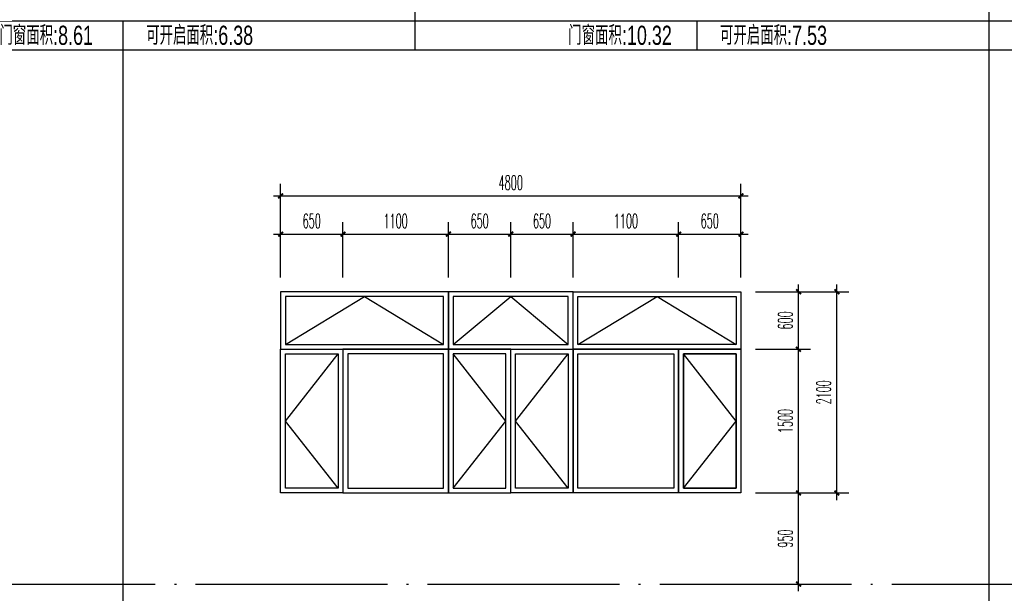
# Model space of a CAD drawing. Extents: x 1779708 to 7299578, y -1121471 to 88434.
# Tile 799 of 1056: x 6611969 to 6622236, y -1039212 to -1033227. Entities that reach past the tile are written whole.
import ezdxf
from ezdxf.enums import TextEntityAlignment as Align

# ---------------------------------------------------------------- set-up
doc = ezdxf.new("R2010")
doc.units = 0
doc.header["$LTSCALE"] = 1000
doc.header["$MEASUREMENT"] = 0
doc.linetypes.add('DOTE', pattern=[2.42, 2, -0.2, 0.02, -0.2])
doc.layers.get('0').update_dxf_attribs({"linetype": 'CONTINUOUS'})
doc.layers.get('Defpoints').update_dxf_attribs({"linetype": 'CONTINUOUS'})
for name, color, linetype in [('DOTE', 1, 'DOTE'), ('PUB_DIM', 3, 'CONTINUOUS'), ('PUB_TAB', 7, 'CONTINUOUS'), ('WINDOW', 2, 'CONTINUOUS'), ('立面细线', 114, 'CONTINUOUS')]:
    doc.layers.add(name, color=color, linetype=linetype)
doc.styles.add('_TCH_DIM_T3', font='SIMPLEX.shx', dxfattribs={"width": 0.494118, "bigfont": 'GBCBIG.shx'})
doc.styles.add('华正字体', font='huazheng.shx', dxfattribs={"width": 0.7, "bigfont": 'hztxt.shx'})
doc.dimstyles.new('_TCH_ARCH&&50', dxfattribs={"dimtxt": 148.75, "dimasz": 50, "dimexe": 125, "dimexo": 150, "dimgap": 63.125, "dimtad": 1, "dimdec": 0, "dimzin": 0, "dimdsep": 46, "dimtxsty": '_TCH_DIM_T3', "dimblk": 'ARCHTICK', "dimcen": 0.09, "dimdle": 75, "dimclrt": 7, "dimazin": 2, "dimtfac": 1, "dimtdec": 0, "dimtix": 1, "dimtmove": 2, "dimatfit": 3, "dimfxl": 250, "dimtolj": 1, "dimtzin": 0, "dimarcsym": 0})

# ---------------------------------------------------------------- blocks, each defined once
blk = doc.blocks.new('_ArchTick')
at = {"color": 0, "linetype": 'ByBlock', "const_width": 0.4}
blk.add_lwpolyline([(-0.5, -0.5), (0.5, 0.5)], dxfattribs=at)
blk = doc.blocks.new('*D4310')
at = {"layer": 'Defpoints', "color": 0, "transparency": 16777216}
for p in [(6619490, -1036065), (6620090, -1036065), (6619490, -1036665)]:
    blk.add_point(p, dxfattribs=at)
at = {"layer": 'PUB_DIM', "color": 0, "lineweight": -2, "transparency": 16777216}
for p, q in [((6619640, -1036065), (6620215, -1036065)), ((6620090, -1036740), (6620090, -1035990)), ((6619640, -1036665), (6620215, -1036665))]:
    blk.add_line(p, q, dxfattribs=at)
at = {"layer": 'PUB_DIM', "color": 0, "lineweight": -2, "transparency": 16777216, "xscale": 50, "yscale": 50, "zscale": 50}
for p, rotation in [((6620090, -1036065), 90), ((6620090, -1036665), 270)]:
    blk.add_blockref('_ArchTick', p, dxfattribs=dict(at, rotation=rotation))
at = {"layer": 'PUB_DIM', "color": 7, "transparency": 16777216, "insert": (6619952, -1036365), "char_height": 148.8, "attachment_point": 5, "rotation": 90, "style": '_TCH_DIM_T3'}
blk.add_mtext('\\A1;600', dxfattribs=at)
blk = doc.blocks.new('*D4311')
at = {"layer": 'Defpoints', "color": 0, "transparency": 16777216}
for p in [(6619490, -1036665), (6620090, -1036665), (6619490, -1038165)]:
    blk.add_point(p, dxfattribs=at)
at = {"layer": 'PUB_DIM', "color": 0, "lineweight": -2, "transparency": 16777216}
for p, q in [((6619640, -1036665), (6620215, -1036665)), ((6620090, -1038240), (6620090, -1036590)), ((6619640, -1038165), (6620215, -1038165))]:
    blk.add_line(p, q, dxfattribs=at)
at = {"layer": 'PUB_DIM', "color": 0, "lineweight": -2, "transparency": 16777216, "xscale": 50, "yscale": 50, "zscale": 50}
for p, rotation in [((6620090, -1036665), 90), ((6620090, -1038165), 270)]:
    blk.add_blockref('_ArchTick', p, dxfattribs=dict(at, rotation=rotation))
at = {"layer": 'PUB_DIM', "color": 7, "transparency": 16777216, "insert": (6619952, -1037415), "char_height": 148.8, "attachment_point": 5, "rotation": 90, "style": '_TCH_DIM_T3'}
blk.add_mtext('\\A1;1500', dxfattribs=at)
blk = doc.blocks.new('*D4312')
at = {"layer": 'Defpoints', "color": 0, "transparency": 16777216}
for p in [(6619490, -1038165), (6620090, -1038165), (6619490, -1039115)]:
    blk.add_point(p, dxfattribs=at)
at = {"layer": 'PUB_DIM', "color": 0, "lineweight": -2, "transparency": 16777216}
for p, q in [((6620090, -1039190), (6620090, -1038090)), ((6619640, -1038165), (6620215, -1038165)), ((6619640, -1039115), (6620215, -1039115))]:
    blk.add_line(p, q, dxfattribs=at)
at = {"layer": 'PUB_DIM', "color": 0, "lineweight": -2, "transparency": 16777216, "xscale": 50, "yscale": 50, "zscale": 50}
for p, rotation in [((6620090, -1038165), 90), ((6620090, -1039115), 270)]:
    blk.add_blockref('_ArchTick', p, dxfattribs=dict(at, rotation=rotation))
at = {"layer": 'PUB_DIM', "color": 7, "transparency": 16777216, "insert": (6619952, -1038640), "char_height": 148.8, "attachment_point": 5, "rotation": 90, "style": '_TCH_DIM_T3'}
blk.add_mtext('\\A1;950', dxfattribs=at)
blk = doc.blocks.new('*D4313')
at = {"layer": 'Defpoints', "color": 0, "transparency": 16777216}
for p in [(6615340, -1035464), (6614690, -1036065), (6615340, -1036065)]:
    blk.add_point(p, dxfattribs=at)
at = {"layer": 'PUB_DIM', "color": 0, "lineweight": -2, "transparency": 16777216}
for p, q in [((6614690, -1035915), (6614690, -1035339)), ((6615340, -1035915), (6615340, -1035339)), ((6614615, -1035464), (6615415, -1035464))]:
    blk.add_line(p, q, dxfattribs=at)
at = {"layer": 'PUB_DIM', "color": 0, "lineweight": -2, "transparency": 16777216, "xscale": 50, "yscale": 50, "zscale": 50, "rotation": 180}
blk.add_blockref('_ArchTick', (6614690, -1035464), dxfattribs=at)
at = {"layer": 'PUB_DIM', "color": 0, "lineweight": -2, "transparency": 16777216, "xscale": 50, "yscale": 50, "zscale": 50}
blk.add_blockref('_ArchTick', (6615340, -1035464), dxfattribs=at)
at = {"layer": 'PUB_DIM', "color": 7, "transparency": 16777216, "insert": (6615015, -1035327), "char_height": 148.8, "attachment_point": 5, "style": '_TCH_DIM_T3'}
blk.add_mtext('\\A1;650', dxfattribs=at)
blk = doc.blocks.new('*D4314')
at = {"layer": 'Defpoints', "color": 0, "transparency": 16777216}
for p in [(6616440, -1035464), (6615340, -1036065), (6616440, -1036065)]:
    blk.add_point(p, dxfattribs=at)
at = {"layer": 'PUB_DIM', "color": 0, "lineweight": -2, "transparency": 16777216}
for p, q in [((6615340, -1035915), (6615340, -1035339)), ((6616440, -1035915), (6616440, -1035339)), ((6615265, -1035464), (6616515, -1035464))]:
    blk.add_line(p, q, dxfattribs=at)
at = {"layer": 'PUB_DIM', "color": 0, "lineweight": -2, "transparency": 16777216, "xscale": 50, "yscale": 50, "zscale": 50, "rotation": 180}
blk.add_blockref('_ArchTick', (6615340, -1035464), dxfattribs=at)
at = {"layer": 'PUB_DIM', "color": 0, "lineweight": -2, "transparency": 16777216, "xscale": 50, "yscale": 50, "zscale": 50}
blk.add_blockref('_ArchTick', (6616440, -1035464), dxfattribs=at)
at = {"layer": 'PUB_DIM', "color": 7, "transparency": 16777216, "insert": (6615890, -1035327), "char_height": 148.8, "attachment_point": 5, "style": '_TCH_DIM_T3'}
blk.add_mtext('\\A1;1100', dxfattribs=at)
blk = doc.blocks.new('*D4315')
at = {"layer": 'Defpoints', "color": 0, "transparency": 16777216}
for p in [(6617090, -1035464), (6616440, -1036065), (6617090, -1036065)]:
    blk.add_point(p, dxfattribs=at)
at = {"layer": 'PUB_DIM', "color": 0, "lineweight": -2, "transparency": 16777216}
for p, q in [((6616440, -1035915), (6616440, -1035339)), ((6617090, -1035915), (6617090, -1035339)), ((6616365, -1035464), (6617165, -1035464))]:
    blk.add_line(p, q, dxfattribs=at)
at = {"layer": 'PUB_DIM', "color": 0, "lineweight": -2, "transparency": 16777216, "xscale": 50, "yscale": 50, "zscale": 50, "rotation": 180}
blk.add_blockref('_ArchTick', (6616440, -1035464), dxfattribs=at)
at = {"layer": 'PUB_DIM', "color": 0, "lineweight": -2, "transparency": 16777216, "xscale": 50, "yscale": 50, "zscale": 50}
blk.add_blockref('_ArchTick', (6617090, -1035464), dxfattribs=at)
at = {"layer": 'PUB_DIM', "color": 7, "transparency": 16777216, "insert": (6616765, -1035327), "char_height": 148.8, "attachment_point": 5, "style": '_TCH_DIM_T3'}
blk.add_mtext('\\A1;650', dxfattribs=at)
blk = doc.blocks.new('*D4316')
at = {"layer": 'Defpoints', "color": 0, "transparency": 16777216}
for p in [(6617740, -1035464), (6617090, -1036065), (6617740, -1036065)]:
    blk.add_point(p, dxfattribs=at)
at = {"layer": 'PUB_DIM', "color": 0, "lineweight": -2, "transparency": 16777216}
for p, q in [((6617090, -1035915), (6617090, -1035339)), ((6617740, -1035915), (6617740, -1035339)), ((6617015, -1035464), (6617815, -1035464))]:
    blk.add_line(p, q, dxfattribs=at)
at = {"layer": 'PUB_DIM', "color": 0, "lineweight": -2, "transparency": 16777216, "xscale": 50, "yscale": 50, "zscale": 50, "rotation": 180}
blk.add_blockref('_ArchTick', (6617090, -1035464), dxfattribs=at)
at = {"layer": 'PUB_DIM', "color": 0, "lineweight": -2, "transparency": 16777216, "xscale": 50, "yscale": 50, "zscale": 50}
blk.add_blockref('_ArchTick', (6617740, -1035464), dxfattribs=at)
at = {"layer": 'PUB_DIM', "color": 7, "transparency": 16777216, "insert": (6617415, -1035327), "char_height": 148.8, "attachment_point": 5, "style": '_TCH_DIM_T3'}
blk.add_mtext('\\A1;650', dxfattribs=at)
blk = doc.blocks.new('*D4317')
at = {"layer": 'Defpoints', "color": 0, "transparency": 16777216}
for p in [(6618840, -1035464), (6617740, -1036065), (6618840, -1036065)]:
    blk.add_point(p, dxfattribs=at)
at = {"layer": 'PUB_DIM', "color": 0, "lineweight": -2, "transparency": 16777216}
for p, q in [((6617740, -1035915), (6617740, -1035339)), ((6618840, -1035915), (6618840, -1035339)), ((6617665, -1035464), (6618915, -1035464))]:
    blk.add_line(p, q, dxfattribs=at)
at = {"layer": 'PUB_DIM', "color": 0, "lineweight": -2, "transparency": 16777216, "xscale": 50, "yscale": 50, "zscale": 50, "rotation": 180}
blk.add_blockref('_ArchTick', (6617740, -1035464), dxfattribs=at)
at = {"layer": 'PUB_DIM', "color": 0, "lineweight": -2, "transparency": 16777216, "xscale": 50, "yscale": 50, "zscale": 50}
blk.add_blockref('_ArchTick', (6618840, -1035464), dxfattribs=at)
at = {"layer": 'PUB_DIM', "color": 7, "transparency": 16777216, "insert": (6618290, -1035327), "char_height": 148.8, "attachment_point": 5, "style": '_TCH_DIM_T3'}
blk.add_mtext('\\A1;1100', dxfattribs=at)
blk = doc.blocks.new('*D4318')
at = {"layer": 'Defpoints', "color": 0, "transparency": 16777216}
for p in [(6619490, -1035464), (6618840, -1036065), (6619490, -1036065)]:
    blk.add_point(p, dxfattribs=at)
at = {"layer": 'PUB_DIM', "color": 0, "lineweight": -2, "transparency": 16777216}
for p, q in [((6618840, -1035915), (6618840, -1035339)), ((6619490, -1035915), (6619490, -1035339)), ((6618765, -1035464), (6619565, -1035464))]:
    blk.add_line(p, q, dxfattribs=at)
at = {"layer": 'PUB_DIM', "color": 0, "lineweight": -2, "transparency": 16777216, "xscale": 50, "yscale": 50, "zscale": 50, "rotation": 180}
blk.add_blockref('_ArchTick', (6618840, -1035464), dxfattribs=at)
at = {"layer": 'PUB_DIM', "color": 0, "lineweight": -2, "transparency": 16777216, "xscale": 50, "yscale": 50, "zscale": 50}
blk.add_blockref('_ArchTick', (6619490, -1035464), dxfattribs=at)
at = {"layer": 'PUB_DIM', "color": 7, "transparency": 16777216, "insert": (6619165, -1035327), "char_height": 148.8, "attachment_point": 5, "style": '_TCH_DIM_T3'}
blk.add_mtext('\\A1;650', dxfattribs=at)
blk = doc.blocks.new('*D4319')
at = {"layer": 'Defpoints', "color": 0, "transparency": 16777216}
for p in [(6619490, -1035065), (6614690, -1035915), (6619490, -1035915)]:
    blk.add_point(p, dxfattribs=at)
at = {"layer": 'PUB_DIM', "color": 0, "lineweight": -2, "transparency": 16777216}
for p, q in [((6614690, -1035765), (6614690, -1034940)), ((6619490, -1035765), (6619490, -1034940)), ((6614615, -1035065), (6619565, -1035065))]:
    blk.add_line(p, q, dxfattribs=at)
at = {"layer": 'PUB_DIM', "color": 0, "lineweight": -2, "transparency": 16777216, "xscale": 50, "yscale": 50, "zscale": 50, "rotation": 180}
blk.add_blockref('_ArchTick', (6614690, -1035065), dxfattribs=at)
at = {"layer": 'PUB_DIM', "color": 0, "lineweight": -2, "transparency": 16777216, "xscale": 50, "yscale": 50, "zscale": 50}
blk.add_blockref('_ArchTick', (6619490, -1035065), dxfattribs=at)
at = {"layer": 'PUB_DIM', "color": 7, "transparency": 16777216, "insert": (6617090, -1034927), "char_height": 148.8, "attachment_point": 5, "style": '_TCH_DIM_T3'}
blk.add_mtext('\\A1;4800', dxfattribs=at)
blk = doc.blocks.new('*D4320')
at = {"layer": 'Defpoints', "color": 0, "transparency": 16777216}
for p in [(6619640, -1036065), (6620490, -1036065), (6619640, -1038165)]:
    blk.add_point(p, dxfattribs=at)
at = {"layer": 'PUB_DIM', "color": 0, "lineweight": -2, "transparency": 16777216}
for p, q in [((6619790, -1036065), (6620615, -1036065)), ((6620490, -1038240), (6620490, -1035990)), ((6619790, -1038165), (6620615, -1038165))]:
    blk.add_line(p, q, dxfattribs=at)
at = {"layer": 'PUB_DIM', "color": 0, "lineweight": -2, "transparency": 16777216, "xscale": 50, "yscale": 50, "zscale": 50}
for p, rotation in [((6620490, -1036065), 90), ((6620490, -1038165), 270)]:
    blk.add_blockref('_ArchTick', p, dxfattribs=dict(at, rotation=rotation))
at = {"layer": 'PUB_DIM', "color": 7, "transparency": 16777216, "insert": (6620353, -1037115), "char_height": 148.8, "attachment_point": 5, "rotation": 90, "style": '_TCH_DIM_T3'}
blk.add_mtext('\\A1;2100', dxfattribs=at)

msp = doc.modelspace()

# ---------------------------------------------------------------- linework, layer by layer
at = {"layer": 'DOTE'}
msp.add_line((6604123.1, -1039114.7), (6640023.1, -1039114.7), dxfattribs=at)
at = {"layer": 'PUB_TAB'}
for p, q in [((6616089.7, -1019189.7), (6616089.7, -1033539.7)), ((6622073.1, -1019189.7), (6622073.1, -1047889.7)), ((6603223.1, -1033239.7), (6640023.1, -1033239.7)), ((6613045.8, -1033239.7), (6613045.8, -1033539.7)), ((6619029.2, -1033239.7), (6619029.2, -1033539.7)), ((6603223.1, -1033539.7), (6640023.1, -1033539.7)), ((6613045.8, -1033539.7), (6613045.8, -1047889.7))]:
    msp.add_line(p, q, dxfattribs=at)
at = {"layer": 'WINDOW'}
for points in [[(6614689.7, -1036664.7), (6616439.7, -1036664.7), (6616439.7, -1036064.7), (6614689.7, -1036064.7)], [(6616439.7, -1036664.7), (6617739.7, -1036664.7), (6617739.7, -1036064.7), (6616439.7, -1036064.7)], [(6617739.7, -1036064.7), (6619489.7, -1036064.7), (6619489.7, -1036664.7), (6617739.7, -1036664.7)], [(6615339.7, -1038164.7), (6614689.7, -1038164.7), (6614689.7, -1036664.7), (6615339.7, -1036664.7)], [(6615339.7, -1038164.7), (6616439.7, -1038164.7), (6616439.7, -1036664.7), (6615339.7, -1036664.7)], [(6616439.7, -1038164.7), (6617089.7, -1038164.7), (6617089.7, -1036664.7), (6616439.7, -1036664.7)], [(6617739.7, -1038164.7), (6617089.7, -1038164.7), (6617089.7, -1036664.7), (6617739.7, -1036664.7)], [(6618839.7, -1038164.7), (6617739.7, -1038164.7), (6617739.7, -1036664.7), (6618839.7, -1036664.7)], [(6618839.7, -1036664.7), (6619489.7, -1036664.7), (6619489.7, -1038164.7), (6618839.7, -1038164.7)]]:
    msp.add_lwpolyline(points, close=True, dxfattribs=at)
at = {"layer": '立面细线'}
for points in [[(6614739.7, -1036614.7), (6616389.7, -1036614.7), (6616389.7, -1036114.7), (6614739.7, -1036114.7)], [(6616489.7, -1036614.7), (6617689.7, -1036614.7), (6617689.7, -1036114.7), (6616489.7, -1036114.7)], [(6617789.7, -1036114.7), (6619439.7, -1036114.7), (6619439.7, -1036614.7), (6617789.7, -1036614.7)], [(6615289.7, -1038114.7), (6614739.7, -1038114.7), (6614739.7, -1036714.7), (6615289.7, -1036714.7)], [(6615389.7, -1038114.7), (6616389.7, -1038114.7), (6616389.7, -1036714.7), (6615389.7, -1036714.7)], [(6618789.7, -1038114.7), (6617789.7, -1038114.7), (6617789.7, -1036714.7), (6618789.7, -1036714.7)], [(6618889.7, -1036714.7), (6619439.7, -1036714.7), (6619439.7, -1038114.7), (6618889.7, -1038114.7)]]:
    msp.add_lwpolyline(points, close=True, dxfattribs=at)
for points in [[(6614739.7, -1036614.7), (6615564.7, -1036114.7), (6616389.7, -1036614.7)], [(6616489.7, -1036614.7), (6617089.7, -1036114.7), (6617689.7, -1036614.7)], [(6617789.7, -1036614.7), (6618614.7, -1036114.7), (6619439.7, -1036614.7)], [(6615289.7, -1038114.7), (6614739.7, -1038114.7), (6614739.7, -1036714.7), (6615289.7, -1036714.7), (6615289.7, -1038114.7), (6614739.7, -1037414.7), (6615289.7, -1036714.7)], [(6616489.7, -1038114.7), (6617039.7, -1038114.7), (6617039.7, -1036714.7), (6616489.7, -1036714.7), (6616489.7, -1038114.7), (6617039.7, -1037414.7), (6616489.7, -1036714.7)], [(6617689.7, -1038114.7), (6617139.7, -1038114.7), (6617139.7, -1036714.7), (6617689.7, -1036714.7), (6617689.7, -1038114.7), (6617139.7, -1037414.7), (6617689.7, -1036714.7)], [(6618889.7, -1038114.7), (6619439.7, -1038114.7), (6619439.7, -1036714.7), (6618889.7, -1036714.7), (6618889.7, -1038114.7), (6619439.7, -1037414.7), (6618889.7, -1036714.7)]]:
    msp.add_lwpolyline(points, dxfattribs=at)

# ---------------------------------------------------------------- texts
at = {"layer": 'PUB_TAB', "style": '华正字体', "width": 0.7}
for s, p in [('门窗面积:8.61', (6612245.8, -1033489.7)), ('可开启面积:6.38', (6613845.8, -1033489.7)), ('门窗面积:10.32', (6618229.2, -1033489.7)), ('可开启面积:7.53', (6619829.2, -1033489.7))]:
    msp.add_text(s, height=200, dxfattribs=at).set_placement(p, align=Align.CENTER)

# ---------------------------------------------------------------- dimensions: what is measured, and where the dimension line sits
at = {"layer": 'PUB_DIM'}
for p1, p2, distance, picture, middle in [((6614689.7, -1035914.7), (6619489.7, -1035914.7), 849.9, '*D4319', (6617089.7, -1034927.2)), ((6614689.7, -1036064.7), (6615339.7, -1036064.7), 600.4, '*D4313', (6615014.7, -1035326.8)), ((6615339.7, -1036064.7), (6616439.7, -1036064.7), 600.4, '*D4314', (6615889.7, -1035326.8)), ((6616439.7, -1036064.7), (6617089.7, -1036064.7), 600.4, '*D4315', (6616764.7, -1035326.8)), ((6617089.7, -1036064.7), (6617739.7, -1036064.7), 600.4, '*D4316', (6617414.7, -1035326.8)), ((6617739.7, -1036064.7), (6618839.7, -1036064.7), 600.4, '*D4317', (6618289.7, -1035326.8)), ((6618839.7, -1036064.7), (6619489.7, -1036064.7), 600.4, '*D4318', (6619164.7, -1035326.8)), ((6619489.7, -1036664.7), (6619489.7, -1036064.7), -600.3, '*D4310', (6619952.5, -1036364.7)), ((6619639.7, -1038164.7), (6619639.7, -1036064.7), -850.5, '*D4320', (6620352.6, -1037114.7)), ((6619489.7, -1038164.7), (6619489.7, -1036664.7), -600.3, '*D4311', (6619952.5, -1037414.7)), ((6619489.7, -1039114.7), (6619489.7, -1038164.7), -600.3, '*D4312', (6619952.5, -1038639.7))]:
    dim = msp.add_aligned_dim(p1=p1, p2=p2, distance=distance, dimstyle='_TCH_ARCH&&50', dxfattribs=at)
    dim.commit()
    dim.dimension.update_dxf_attribs({"geometry": picture, "text_midpoint": middle})

doc.saveas('drawing.dxf')
